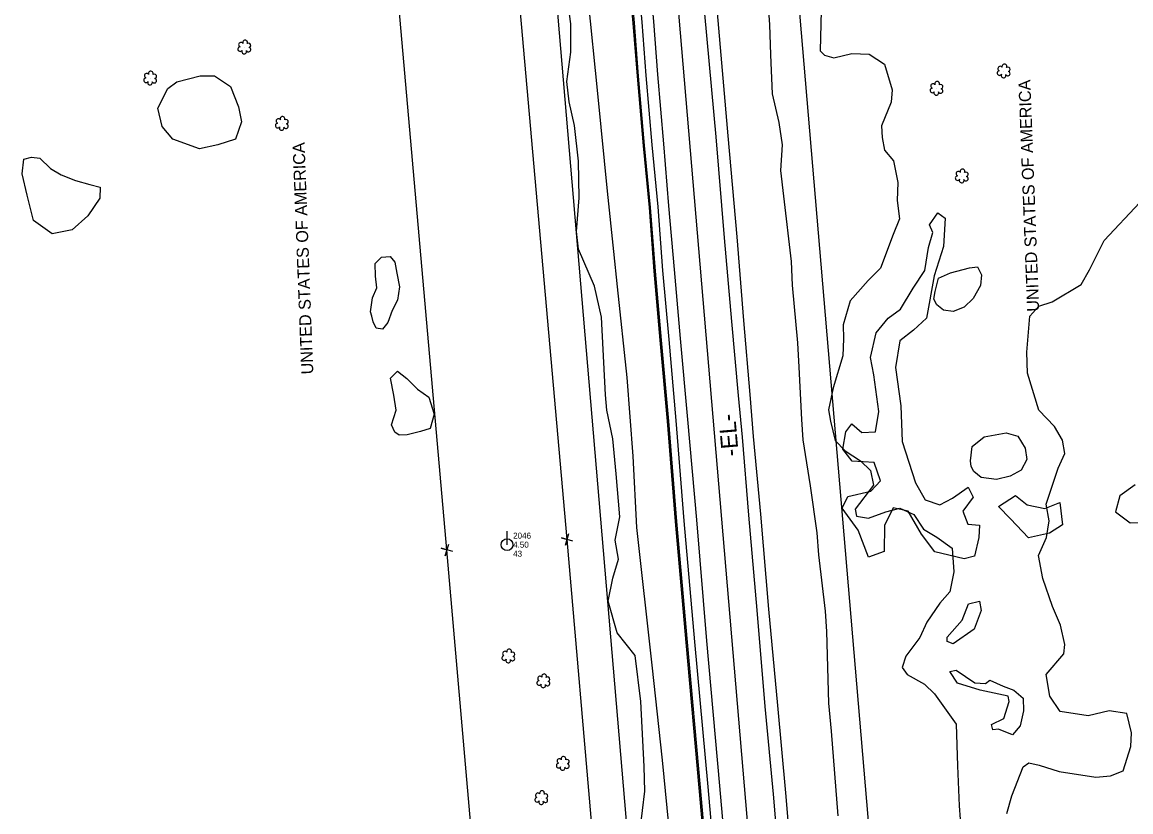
# Model space of a CAD drawing. Extents: x 3040896 to 3051146, y 687568 to 732976.
# Drawn here: x 3045355.7 to 3045815.2, y 715083.3 to 715410.7 of the extents above; entities that cross this region are included whole.
import ezdxf

# ---------------------------------------------------------------- set-up
doc = ezdxf.new("R2010")
doc.units = 0
for name, color, linetype in [('Exist Horizontal Alignment', 7, 'Continuous'), ('Exist Horizontal Alignment Direction Label', 7, 'Continuous'), ('Exist Other Culture Area Outline', 7, 'Continuous'), ('Exist Property Corner CELL', 7, 'Continuous'), ('Exist Property Owner Text', 7, 'Continuous'), ('Exist Right of Way Easement Line', 7, 'Continuous'), ('Exist Right of Way Line', 7, 'Continuous'), ('Exist Roads EOP', 7, 'Continuous'), ('Exist Roads EOT', 7, 'Continuous'), ('Exist Utilities Power Pole CELL', 7, 'Continuous'), ('Exist Utilities Power Pole Cogo Comment', 7, 'Continuous'), ('Exist Utilities Power Pole Cogo Elevation', 7, 'Continuous'), ('Exist Utilities Power Pole Cogo Number', 7, 'Continuous'), ('Exist Utilities Telephone UG Cable', 7, 'Continuous'), ('Exist Utilities Telephone UG FO', 7, 'Continuous'), ('Exist Vegetation Hedge Row', 7, 'Continuous'), ('Exist Vegetation Shrub CELL', 7, 'Continuous')]:
    doc.layers.add(name, color=color, linetype=linetype)

# ---------------------------------------------------------------- blocks, each defined once
blk = doc.blocks.new('EXIST UTILITIES POWER POLE')
at = {"layer": 'Exist Utilities Power Pole CELL'}
for q in [(0, 0.1125), (0, 0)]:
    blk.add_line((0, 0), q, dxfattribs=at)
blk.add_circle((0, 0), 0.049, dxfattribs=at)

msp = doc.modelspace()

# ---------------------------------------------------------------- linework, layer by layer
at = {"layer": 'Exist Horizontal Alignment'}
msp.add_line((3045757.69, 713888.07), (3045519.22, 716692.74), dxfattribs=at)
at = {"layer": 'Exist Other Culture Area Outline'}
for points in [[(3045737.56, 715317.67), (3045733.77, 715305.45), (3045730.59, 715288.02), (3045725.11, 715282.99), (3045719.52, 715278.63), (3045717.75, 715267.51), (3045719.85, 715251.6), (3045720.46, 715236.83), (3045725.98, 715219.74), (3045730.06, 715212.66), (3045736.07, 715210.66), (3045741.28, 715213.3), (3045747.85, 715217.91), (3045749.92, 715213.8), (3045745.67, 715208.03), (3045747.73, 715202.58), (3045752.48, 715202.2), (3045752.21, 715197.06), (3045750.41, 715189.32), (3045746.17, 715188.26), (3045734.03, 715191.18), (3045728.52, 715198.43), (3045722.96, 715208.02), (3045716.69, 715209.32), (3045713.16, 715202), (3045713, 715191.22), (3045706.56, 715188.93), (3045702.28, 715200.16), (3045695.6, 715209.23), (3045697.97, 715214.07), (3045707.47, 715216.32), (3045711.48, 715220.49), (3045708.91, 715228.08), (3045699.79, 715228.67), (3045695.87, 715233.67), (3045697.17, 715240.91), (3045699.64, 715244.2), (3045703.81, 715240.62), (3045709.37, 715240.86), (3045710.83, 715249.26), (3045708.75, 715264.43), (3045707.36, 715271.66), (3045709.69, 715281.94), (3045714.67, 715287.98), (3045719.75, 715291.74), (3045725.02, 715300.35), (3045729.8, 715307.71), (3045731.42, 715317.22), (3045733.22, 715323.41), (3045731.84, 715326.66), (3045735.21, 715331.6), (3045738.32, 715329.42), (3045737.56, 715317.67)], [(3045772.83, 715196.93), (3045765.38, 715204.85), (3045760.38, 715209.85), (3045767.49, 715214.46), (3045772.28, 715210.64), (3045779.64, 715209.01), (3045785.81, 715211.55), (3045786.9, 715202.29), (3045781.5, 715198.84), (3045772.83, 715196.93)], [(3045739.05, 715155.73), (3045745.33, 715162.81), (3045747.99, 715169.51), (3045752.47, 715170.73), (3045753.25, 715166.75), (3045750.25, 715159.05), (3045741.59, 715152.96), (3045739.15, 715153.88), (3045739.05, 715155.73)], [(3045764.46, 715131.25), (3045752.83, 715133.83), (3045743.42, 715136.7), (3045740.2, 715141.5), (3045742.86, 715142.13), (3045750.55, 715136.75), (3045754.99, 715136.53), (3045756.78, 715137.99), (3045762.28, 715135.45), (3045766.78, 715133.78), (3045770.63, 715130.52), (3045770.73, 715125.26), (3045769.42, 715118.95), (3045766.16, 715115.25), (3045760.42, 715117.56), (3045758.03, 715117.38), (3045757.44, 715119.48), (3045762.66, 715121.97), (3045764.83, 715129.04), (3045764.46, 715131.25)]]:
    msp.add_lwpolyline(points, dxfattribs=at)
at = {"layer": 'Exist Property Corner CELL'}
for p, q in [((3045581.59, 715196.26), (3045581.59, 715196.26)), ((3045531.78, 715191.91), (3045531.78, 715191.91))]:
    msp.add_line(p, q, dxfattribs=at)
for points in [[(3045583.99, 715195.54), (3045579.2, 715196.98), (3045581.59, 715196.26), (3045580.88, 715193.87), (3045582.31, 715198.66)], [(3045534.18, 715191.19), (3045529.39, 715192.63), (3045531.78, 715191.91), (3045531.07, 715189.51), (3045532.5, 715194.3)]]:
    msp.add_lwpolyline(points, dxfattribs=at)
at = {"layer": 'Exist Right of Way Easement Line'}
for p, q in [((3045581.59, 715196.26), (3045555.13, 715495.91)), ((3045531.78, 715191.91), (3045505.32, 715491.47)), ((3045607.45, 714897.38), (3045581.59, 715196.26)), ((3045557.65, 714892.89), (3045531.78, 715191.91))]:
    msp.add_line(p, q, dxfattribs=at)
at = {"layer": 'Exist Right of Way Line'}
for p, q in [((3045807.51, 713892.31), (3045569.04, 716696.97)), ((3045707.87, 713883.84), (3045469.4, 716688.5))]:
    msp.add_line(p, q, dxfattribs=at)
at = {"layer": 'Exist Roads EOP'}
for points in [[(3045685.18, 714939.89), (3045682.49, 714971.09), (3045678.83, 715013.99), (3045675.61, 715051.68), (3045672.28, 715091.18), (3045668.87, 715127.43), (3045665.22, 715167.36), (3045661.92, 715206.69), (3045658.88, 715238.93), (3045657.47, 715256.28), (3045654.89, 715286.96), (3045652.01, 715321.69), (3045648.3, 715363.52), (3045643.93, 715414.52), (3045641.55, 715440.64), (3045640.42, 715452.6)], [(3045609.5, 715443.47), (3045610.84, 715429.17), (3045612.5, 715410.59), (3045614.22, 715388.51), (3045616.68, 715359.77), (3045619.18, 715334.14), (3045621.14, 715307.71), (3045623.68, 715279.11), (3045626.67, 715245.56), (3045629.98, 715203.98), (3045634.42, 715153.87), (3045639.84, 715093.65), (3045642.47, 715063.82), (3045645.45, 715024.97), (3045649.44, 714978.87), (3045653.77, 714930.82)]]:
    msp.add_lwpolyline(points, dxfattribs=at)
at = {"layer": 'Exist Roads EOT'}
for points in [[(3045680.2, 714939.47), (3045677.37, 714970.62), (3045673.77, 715013.57), (3045670.46, 715051.26), (3045667.07, 715090.72), (3045663.67, 715126.95), (3045660.38, 715166.98), (3045656.95, 715206.29), (3045654.21, 715238.59), (3045652.61, 715255.93), (3045649.92, 715286.58), (3045646.81, 715321.25), (3045643.33, 715363.11), (3045638.73, 715414.06), (3045636.58, 715440.21), (3045635.49, 715452.17)], [(3045614.36, 715443.92), (3045615.7, 715429.62), (3045617.37, 715411), (3045619.08, 715388.91), (3045621.55, 715360.22), (3045623.63, 715334.46), (3045626.01, 715308.1), (3045628.46, 715279.49), (3045631.54, 715245.97), (3045635.16, 715204.41), (3045639.29, 715154.29), (3045644.77, 715094.1), (3045647.34, 715064.23), (3045650.61, 715025.44), (3045654.53, 714979.35), (3045658.63, 714931.25)]]:
    msp.add_lwpolyline(points, dxfattribs=at)
at = {"layer": 'Exist Utilities Telephone UG Cable'}
msp.add_lwpolyline([(3045650.78, 714930.55), (3045646.45, 714978.61), (3045642.46, 715024.73), (3045639.48, 715063.58), (3045636.85, 715093.38), (3045631.43, 715153.61), (3045627, 715203.72), (3045623.68, 715245.31), (3045620.69, 715278.85), (3045618.15, 715307.46), (3045616.19, 715333.89), (3045613.7, 715359.5), (3045611.23, 715388.27), (3045609.51, 715410.34), (3045607.85, 715428.9), (3045606.51, 715443.19)], dxfattribs=at)
at = {"layer": 'Exist Utilities Telephone UG FO'}
msp.add_lwpolyline([(3045650.28, 714930.5), (3045645.95, 714978.56), (3045641.96, 715024.69), (3045638.98, 715063.54), (3045636.35, 715093.34), (3045630.93, 715153.56), (3045626.5, 715203.68), (3045623.18, 715245.26), (3045620.2, 715278.8), (3045617.65, 715307.42), (3045615.69, 715333.84), (3045613.2, 715359.46), (3045610.73, 715388.23), (3045609.01, 715410.3), (3045607.35, 715428.86), (3045606.01, 715443.14)], dxfattribs=at)
at = {"layer": 'Exist Vegetation Hedge Row'}
for points in [[(3045590.06, 715422.16), (3045594.35, 715379.65), (3045598.24, 715340.61), (3045600.85, 715315.61), (3045602.32, 715300.89), (3045606.37, 715263.33), (3045608.81, 715230.75), (3045610.37, 715201.26), (3045616.64, 715144.18), (3045620.95, 715104.75), (3045626.78, 715045.45)], [(3045611.92, 715075.87), (3045613.86, 715091.96), (3045613.45, 715102.12), (3045612.08, 715129.13), (3045609.72, 715148.18), (3045602.38, 715157.57), (3045598.61, 715170.63), (3045600.57, 715180.2), (3045602.87, 715188.08), (3045601.54, 715195.95), (3045603.37, 715205.64), (3045601.91, 715223.44), (3045600.57, 715237.93), (3045598.05, 715249.77), (3045597.45, 715256.19), (3045595.86, 715288.36), (3045592.99, 715301.17), (3045586.24, 715316.6), (3045585.42, 715323.88), (3045586.62, 715337.8), (3045586.31, 715352.98), (3045584.66, 715367.86), (3045582.47, 715377.64), (3045581.46, 715386.07), (3045583.18, 715398.28), (3045583.17, 715410.02), (3045581.9, 715418.95)], [(3045693.96, 715081.66), (3045691.13, 715116.81), (3045690.07, 715128.38), (3045689.18, 715158.09), (3045688.62, 715166.5), (3045685.88, 715189.84), (3045685.16, 715198.94), (3045682.44, 715218.44), (3045679.47, 715237.48), (3045678.9, 715245.93), (3045677.8, 715267.64), (3045677.28, 715277.8), (3045674.97, 715301.6), (3045674.59, 715311.51), (3045671.42, 715338.58), (3045670.13, 715349.16), (3045670.79, 715359.77), (3045669.41, 715369.1), (3045666.67, 715380.93), (3045666.01, 715397.07), (3045665.59, 715409.65), (3045664.96, 715418.95)], [(3045686.95, 715415.53), (3045686.45, 715398.81), (3045688.22, 715396.93), (3045692.07, 715395.93), (3045699.55, 715397.67), (3045706.81, 715397.46), (3045713.19, 715393.2), (3045716.32, 715382.67), (3045715.94, 715377.46), (3045711.91, 715367.63), (3045712.21, 715362.85), (3045713.2, 715357.54), (3045716.85, 715353.17), (3045718.72, 715344.15), (3045718.36, 715336.78), (3045719.36, 715329.16), (3045716.79, 715322.66), (3045711.44, 715308.63), (3045706.39, 715303.56), (3045698.97, 715295.1), (3045696.07, 715285.26), (3045696.09, 715279.38), (3045695.85, 715272.29), (3045691.87, 715259.04), (3045689.86, 715250.04), (3045690.77, 715245.22), (3045692.67, 715237.31), (3045696.81, 715233.04), (3045703.14, 715228.81), (3045707.37, 715224.84), (3045708.55, 715218.68), (3045701.03, 715208.78), (3045701.55, 715205.94), (3045706.47, 715205.12), (3045713.69, 715207.65), (3045719.44, 715209.2), (3045725.36, 715206.57), (3045729.36, 715200.54), (3045734.83, 715197.17), (3045741.15, 715192.68), (3045741.87, 715182.84), (3045740.16, 715174.59), (3045736.01, 715169.81), (3045730.72, 715162.01), (3045727.72, 715155.63), (3045721.92, 715147.82), (3045720.52, 715143.22), (3045722.49, 715140.22), (3045729.7, 715136.26), (3045733.88, 715132.26), (3045742.89, 715119.67), (3045743.4, 715102.37), (3045744.08, 715085.89), (3045744.52, 715080.31)], [(3045413.78, 715367.39), (3045411.95, 715375.04), (3045416.02, 715383.1), (3045419.85, 715385.86), (3045429.49, 715388.43), (3045435.42, 715388.37), (3045442.04, 715384.03), (3045445.39, 715375.6), (3045446.65, 715369.31), (3045444.15, 715362.12), (3045436.8, 715359.76), (3045429.14, 715358.15), (3045418.2, 715362.21), (3045413.78, 715367.39)], [(3045362.98, 715354.33), (3045367.43, 715350.03), (3045371.83, 715347.39), (3045377.76, 715345.04), (3045383.75, 715343.38), (3045387.99, 715342.22), (3045387.87, 715337.77), (3045382.97, 715330.34), (3045376.45, 715324.52), (3045368.13, 715322.9), (3045360.34, 715328.43), (3045357.81, 715338.91), (3045355.7, 715347.85), (3045356.32, 715353.9), (3045359.52, 715354.69), (3045362.98, 715354.33)], [(3045763.83, 715082.61), (3045765.87, 715089.93), (3045770.66, 715102.06), (3045772.95, 715103.67), (3045777.29, 715102.64), (3045785.52, 715100.11), (3045800.77, 715097.72), (3045806.76, 715098.24), (3045812.13, 715100.3), (3045815.24, 715110.42), (3045815.57, 715116.12), (3045813.61, 715124.17), (3045806.32, 715125.19), (3045797.54, 715123.12), (3045785.98, 715124.99), (3045781.65, 715131.33), (3045780.09, 715140.28), (3045787.51, 715148.9), (3045787.88, 715152.77), (3045786.07, 715160.75), (3045782.75, 715168.45), (3045778.79, 715180.01), (3045777, 715189.65), (3045780.31, 715197.01), (3045781.37, 715203.92), (3045780.11, 715210.81), (3045785.16, 715225.82), (3045787.94, 715231.82), (3045786.98, 715237.34), (3045783.63, 715243.12), (3045777.14, 715249.88), (3045772.45, 715265.16), (3045772.13, 715273.85), (3045773.39, 715288.81), (3045777.11, 715292.9), (3045782.66, 715294.76), (3045794.68, 715301.98), (3045798.08, 715307.96), (3045804.25, 715320.1), (3045819.04, 715335.96)], [(3045500.05, 715290.65), (3045500.9, 715296.34), (3045502.67, 715300.59), (3045502.12, 715305.38), (3045502.01, 715310.68), (3045504.58, 715313.27), (3045508.21, 715313.59), (3045510.15, 715311.19), (3045511.05, 715306.64), (3045512.12, 715300.97), (3045511.34, 715295.36), (3045509.04, 715291.19), (3045507.3, 715286.11), (3045505, 715283.35), (3045502.47, 715283.82), (3045501.16, 715286.47), (3045500.6, 715288.78), (3045500.05, 715290.65)], [(3045734.07, 715299), (3045735.48, 715304.49), (3045740.56, 715306.72), (3045748.41, 715308.88), (3045751.68, 715309.29), (3045753.33, 715305.98), (3045752.91, 715301.46), (3045749.94, 715296.11), (3045746.2, 715292.49), (3045741.58, 715290.73), (3045737.62, 715291.33), (3045734.81, 715293.48), (3045733.64, 715295.82), (3045734.07, 715299)], [(3045508.75, 715243.74), (3045510.71, 715249.82), (3045509.71, 715256), (3045508.39, 715263.03), (3045511.29, 715265.96), (3045515.14, 715263.02), (3045519.53, 715258.52), (3045524.29, 715255.23), (3045526.51, 715248.14), (3045524.75, 715242.28), (3045520.78, 715241), (3045515.33, 715239.55), (3045511.92, 715239.45), (3045510.2, 715240.7), (3045508.75, 715243.74)], [(3045748.73, 715228.78), (3045749.47, 715234.77), (3045754.47, 715238.84), (3045763.52, 715240.38), (3045768.39, 715238.99), (3045771.48, 715234.15), (3045772.19, 715229.33), (3045769.84, 715225.03), (3045765.21, 715222.46), (3045759.61, 715221.14), (3045753.17, 715221.96), (3045750.19, 715224.47), (3045749.02, 715226.43), (3045748.73, 715228.78)], [(3045817.03, 715218.87), (3045810.68, 715214.32), (3045808.87, 715207.71), (3045814.94, 715203.07), (3045822.83, 715203.32)]]:
    msp.add_lwpolyline(points, dxfattribs=at)
at = {"layer": 'Exist Vegetation Shrub CELL'}
for p, q in [((3045447.88, 715400.18), (3045447.88, 715400.18)), ((3045762.6, 715390.27), (3045762.6, 715390.27)), ((3045408.82, 715387.31), (3045408.82, 715387.31)), ((3045734.75, 715383.05), (3045734.75, 715383.05)), ((3045463.41, 715368.5), (3045463.41, 715368.5)), ((3045745.24, 715346.72), (3045745.24, 715346.72)), ((3045557.3, 715147.79), (3045557.3, 715147.79)), ((3045571.82, 715137.46), (3045571.82, 715137.46)), ((3045579.86, 715103.23), (3045579.86, 715103.23)), ((3045570.93, 715089.06), (3045570.93, 715089.06))]:
    msp.add_line(p, q, dxfattribs=at)
for centre, radius, start, end in [((3045446.07, 715399.48), 0.955, 95.1099, 327.9534), ((3045446.39, 715401.31), 0.968, 35.8908, 245.4216), ((3045447.75, 715398.5), 0.984, 151.2797, 21.387), ((3045448.1, 715402.22), 0.99, 334.8391, 200.4717), ((3045449.51, 715399.25), 0.937, 204.9913, 73.4601), ((3045449.55, 715401.05), 0.929, 284.4567, 126.0861), ((3045409.04, 715389.35), 0.99, 334.8391, 200.4717), ((3045760.8, 715389.57), 0.955, 95.1099, 327.9534), ((3045761.11, 715391.4), 0.968, 35.8908, 245.4216), ((3045762.83, 715392.31), 0.99, 334.8391, 200.4717), ((3045764.23, 715389.35), 0.937, 204.9913, 73.4601), ((3045764.27, 715391.14), 0.929, 284.4567, 126.0861), ((3045407.01, 715386.6), 0.955, 95.1099, 327.9534), ((3045407.33, 715388.43), 0.968, 35.8908, 245.4216), ((3045408.69, 715385.62), 0.984, 151.2797, 21.387), ((3045410.45, 715386.38), 0.937, 204.9913, 73.4601), ((3045410.49, 715388.18), 0.929, 284.4567, 126.0861), ((3045733.26, 715384.18), 0.968, 35.8908, 245.4216), ((3045734.98, 715385.09), 0.99, 334.8391, 200.4717), ((3045762.47, 715388.59), 0.984, 151.2797, 21.387), ((3045732.95, 715382.35), 0.955, 95.1099, 327.9534), ((3045734.62, 715381.37), 0.984, 151.2797, 21.387), ((3045736.38, 715382.12), 0.937, 204.9913, 73.4601), ((3045736.42, 715383.92), 0.929, 284.4567, 126.0861), ((3045463.64, 715370.54), 0.99, 334.8391, 200.4717), ((3045461.61, 715367.8), 0.955, 95.1099, 327.9534), ((3045461.92, 715369.63), 0.968, 35.8908, 245.4216), ((3045463.28, 715366.82), 0.984, 151.2797, 21.387), ((3045465.04, 715367.57), 0.937, 204.9913, 73.4601), ((3045465.08, 715369.37), 0.929, 284.4567, 126.0861), ((3045743.76, 715347.85), 0.968, 35.8908, 245.4216), ((3045745.47, 715348.76), 0.99, 334.8391, 200.4717), ((3045746.92, 715347.59), 0.929, 284.4567, 126.0861), ((3045743.44, 715346.01), 0.955, 95.1099, 327.9534), ((3045745.12, 715345.04), 0.984, 151.2797, 21.387), ((3045746.88, 715345.79), 0.937, 204.9913, 73.4601), ((3045557.52, 715149.83), 0.99, 334.8391, 200.4717), ((3045555.5, 715147.08), 0.955, 95.1099, 327.9534), ((3045555.81, 715148.91), 0.968, 35.8908, 245.4216), ((3045557.17, 715146.1), 0.984, 151.2797, 21.387), ((3045558.93, 715146.86), 0.937, 204.9913, 73.4601), ((3045558.97, 715148.65), 0.929, 284.4567, 126.0861), ((3045570.02, 715136.75), 0.955, 95.1099, 327.9534), ((3045570.34, 715138.58), 0.968, 35.8908, 245.4216), ((3045572.05, 715139.5), 0.99, 334.8391, 200.4717), ((3045573.46, 715136.53), 0.937, 204.9913, 73.4601), ((3045573.5, 715138.32), 0.929, 284.4567, 126.0861), ((3045571.7, 715135.77), 0.984, 151.2797, 21.387), ((3045578.38, 715104.36), 0.968, 35.8908, 245.4216), ((3045580.09, 715105.27), 0.99, 334.8391, 200.4717), ((3045581.53, 715104.1), 0.929, 284.4567, 126.0861), ((3045578.06, 715102.53), 0.955, 95.1099, 327.9534), ((3045579.73, 715101.55), 0.984, 151.2797, 21.387), ((3045581.5, 715102.3), 0.937, 204.9913, 73.4601), ((3045569.45, 715090.19), 0.968, 35.8908, 245.4216), ((3045571.16, 715091.1), 0.99, 334.8391, 200.4717), ((3045569.13, 715088.36), 0.955, 95.1099, 327.9534), ((3045570.8, 715087.38), 0.984, 151.2797, 21.387), ((3045572.57, 715088.14), 0.937, 204.9913, 73.4601), ((3045572.6, 715089.93), 0.929, 284.4567, 126.0861)]:
    msp.add_arc(centre, radius, start, end, dxfattribs=at)

# ---------------------------------------------------------------- block references
at = {"layer": 'Exist Utilities Power Pole CELL', "xscale": 50, "yscale": 50}
msp.add_blockref('EXIST UTILITIES POWER POLE', (3045556.69, 715194.08), dxfattribs=at)

# ---------------------------------------------------------------- texts
at = {"layer": 'Exist Horizontal Alignment Direction Label'}
msp.add_text('-EL-', height=7, rotation=94.86, dxfattribs=at).set_placement((3045652.73, 715230.93))
at = {"layer": 'Exist Property Owner Text'}
for p in [(3045777.33, 715288.89), (3045476.47, 715262.91)]:
    msp.add_text(' UNITED STATES OF AMERICA', height=5.0005, rotation=92.18, dxfattribs=at).set_placement(p)
at = {"layer": 'Exist Utilities Power Pole Cogo Comment'}
msp.add_text('43', height=2.5, dxfattribs=at).set_placement((3045559.19, 715189.08))
at = {"layer": 'Exist Utilities Power Pole Cogo Elevation'}
msp.add_text('4.50', height=2.5, dxfattribs=at).set_placement((3045559.19, 715192.83))
at = {"layer": 'Exist Utilities Power Pole Cogo Number'}
msp.add_text('2046', height=2.5, dxfattribs=at).set_placement((3045559.19, 715196.58))

doc.saveas('drawing.dxf')
